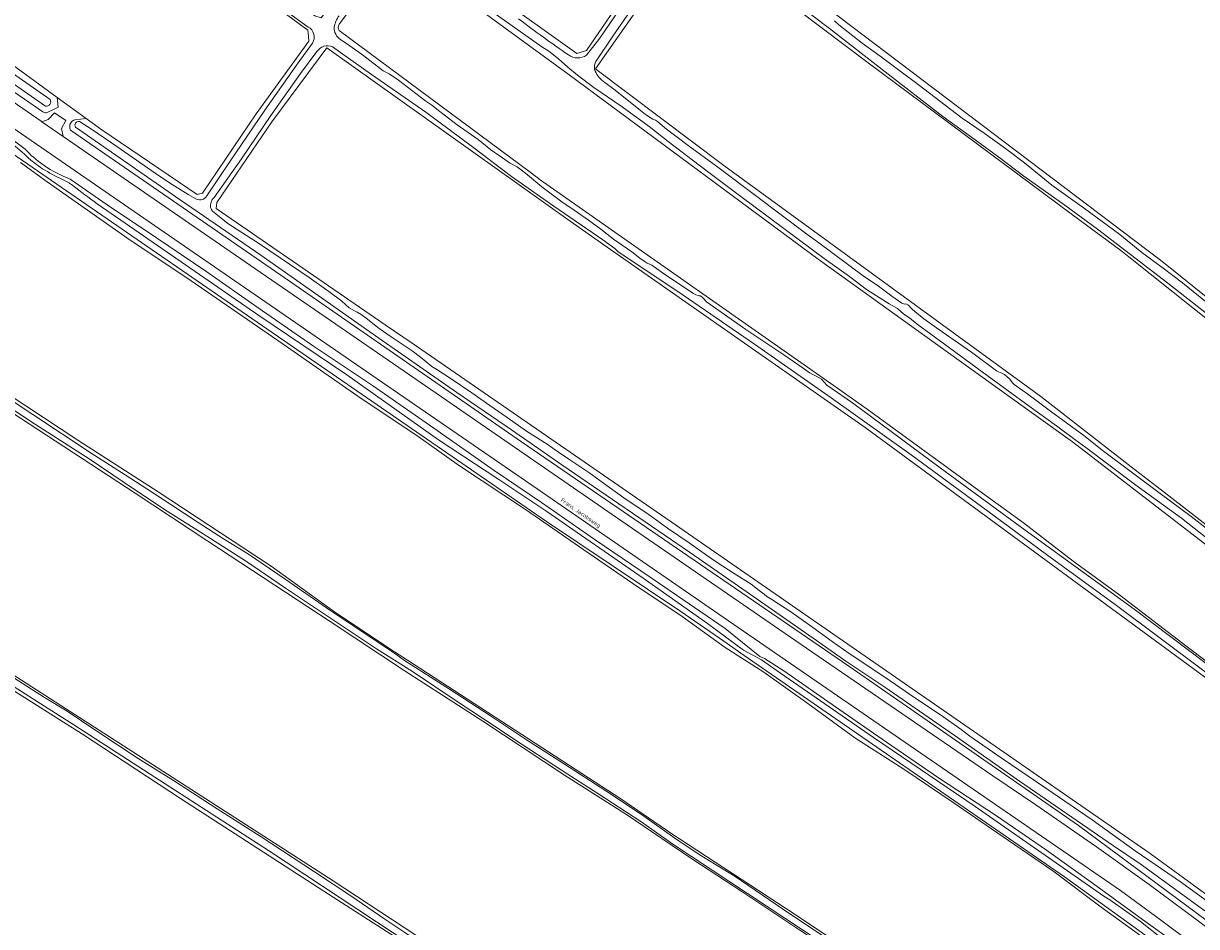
# Model space of a CAD drawing. Header units: metres. Extents: x 149984 to 156489, y 469398 to 478068.
# Tile 399 of 656: x 152536 to 152796, y 474247 to 474447. Entities that reach past the tile are written whole.
import ezdxf
from ezdxf.enums import TextEntityAlignment as Align

# ---------------------------------------------------------------- set-up
doc = ezdxf.new("R2010")
doc.units = ezdxf.units.M
doc.header["$LTSCALE"] = 0.75
for name, color, linetype, lineweight in [('B-WE-GR-GRAS-GV', 252, 'Continuous', 13), ('B-WE-OG-TERREIN_OEVER-GV', 252, 'Continuous', 18), ('B-WE-OG-TOPOGRAFIE-T18', 7, 'Continuous', 18), ('B-WE-OG-WATER-GV', 252, 'Continuous', 18), ('B-WE-OG-WATER_SLOOT-GV', 252, 'Continuous', 18), ('B-WE-OG-WEG-GV', 252, 'Continuous', 18), ('B-WE-VH-GESLOTENVERHARDING_BETON-GV', 252, 'Continuous', 18), ('B-WE-VH-HALFVERHARDING_PUIN-GV', 252, 'Continuous', 18)]:
    doc.layers.add(name, color=color, linetype=linetype, lineweight=lineweight)
doc.styles.add('NLCS-ISO-M500-T18', font='NLCS-ISO.ttf', dxfattribs={"height": 0.9})

msp = doc.modelspace()

# ---------------------------------------------------------------- linework, layer by layer
at = {"layer": 'B-WE-GR-GRAS-GV', "flags": 128}
for points in [[(152610.623, 474524.074), (152544.238, 474574.479), (152466.639, 474633.485), (152394.601, 474682.417), (152373.505, 474697.118), (152346.782, 474664.574), (152427.443, 474609.351), (152512.318, 474547.725), (152547.29, 474522.419), (152546.112, 474520.657), (152556.448, 474513.109), (152557.633, 474514.934), (152571.729, 474504.734), (152586.681, 474493.418), (152592.029, 474489.37), (152621.155, 474467.327), (152658.858, 474440.34), (152660.975, 474441.001), (152675.277, 474462.004), (152679.893, 474468.782)], [(152568.593, 474467.911), (152473.149, 474537.817), (152369.168, 474610.313), (152325.776, 474638.887), (152297.995, 474600.655), (152379.751, 474544.696), (152465.741, 474485.429), (152530.696, 474440.053), (152543.696, 474430.585), (152550.125, 474425.902), (152553.582, 474423.384), (152574.69, 474409.075), (152575.913, 474409.34), (152587.82, 474426.967), (152599.488, 474443.096), (152599.277, 474444.99), (152599.223, 474445.477), (152594.77, 474448.738), (152586.833, 474454.214), (152573.442, 474463.952)], [(152268.56, 474540.209), (152267.031, 474541.295), (152263.135, 474543.535), (152260.832, 474544.86), (152259.955, 474543.859), (152259.14, 474542.927), (152234.689, 474500.241), (152234.812, 474500.134), (152236.269, 474498.872), (152236.576, 474498.606), (152241.922, 474494.841), (152259.964, 474482.134), (152329.48, 474434.9), (152418.323, 474377.622), (152505.67, 474320.751), (152592.786, 474264.705), (152604.853, 474256.942), (152683.492, 474205.242), (152714.191, 474185.572), (152729.799, 474175.182), (152733.251, 474172.984), (152734.92, 474172.317), (152739.608, 474178.567), (152741.487, 474181.072)], [(152714.428, 474517.599), (152711.203, 474513.029), (152712.344, 474513.165), (152713.37, 474512.79), (152714.048, 474511.906), (152714.375, 474510.853), (152713.767, 474508.687), (152706.267, 474497.595), (152698.537, 474486.684), (152688.246, 474471.746), (152714.283, 474450.431), (152787.837, 474394.736), (152790.261, 474392.788), (152816.503, 474371.703), (152848.427, 474346.053), (152877.399, 474321.844), (152892.48, 474340.894), (152908.965, 474362.35), (152909.149, 474362.59)], [(152678.508, 474459.081), (152662.951, 474436.938), (152663.063, 474436.854), (152691.394, 474415.507), (152761.641, 474364.31), (152781.676, 474348.747), (152789.295, 474342.829), (152836.915, 474305.837), (152851.53, 474293.698), (152853.831, 474291.933), (152864.016, 474304.744), (152875.585, 474319.526), (152873.406, 474320.796), (152871.301, 474322.246), (152851.864, 474338.124), (152825.142, 474360.138), (152781.159, 474395.238), (152779.632, 474396.457), (152768.384, 474404.821), (152723.408, 474438.262), (152686.785, 474465.916)], [(152837.623, 474275.674), (152839.825, 474274.087), (152851.788, 474289.365), (152851.993, 474289.622), (152851.731, 474289.83), (152845, 474294.613), (152814.457, 474318.911), (152768.652, 474354.256), (152760.11, 474360.392), (152712.296, 474394.738), (152660.791, 474432.903), (152657.13, 474435.616), (152619.163, 474463.397), (152617.869, 474462.825), (152613.378, 474456.6), (152611.674, 474454.144), (152606.163, 474446.859)], [(152606.198, 474445.405), (152648.471, 474414.01), (152650.994, 474412.135), (152651.442, 474411.803), (152715.656, 474366.782), (152723.144, 474361.532), (152747.877, 474343.502), (152757.804, 474336.265), (152768.803, 474327.837), (152779.116, 474320.241), (152794.066, 474308.809), (152806.058, 474299.725), (152825.141, 474284.671), (152828.194, 474282.471), (152837.623, 474275.674)], [(152797.923, 474302.147), (152722.747, 474357.431), (152666.258, 474396.854), (152657.342, 474403.199), (152603.42, 474441.569), (152591.259, 474425.182), (152579.055, 474407.289), (152578.946, 474405.982), (152616.384, 474380.185), (152622.319, 474376.094), (152680.678, 474335.868), (152785.85, 474262.975), (152813.765, 474242.641)], [(152783.82, 474244.719), (152775.013, 474251.132), (152764.325, 474259.138), (152754.442, 474265.913), (152742.232, 474274.34), (152731.308, 474281.71), (152720.399, 474288.607), (152710.03, 474296.28), (152700.228, 474303.208), (152691.684, 474308.654), (152682.16, 474315.54), (152671.215, 474322.874), (152660.415, 474330.284), (152647.704, 474339.132), (152632.82, 474348.923), (152623.155, 474355.801), (152611.047, 474363.871), (152593.781, 474375.909), (152573.348, 474389.93), (152559.371, 474399.357), (152541.513, 474411.909), (152535.572, 474416.17)], [(152517.294, 474375.051), (152548.526, 474354.475), (152566.087, 474343.188), (152591.124, 474326.728), (152605.446, 474316.341), (152618.456, 474307.734), (152621.285, 474305.876), (152659.926, 474280.772), (152668.599, 474275.106), (152679.693, 474267.524), (152706.962, 474249.619), (152762.176, 474212.684), (152764.089, 474212.886), (152772.415, 474223.94)], [(152760.692, 474210.825), (152752.473, 474216.357), (152739.31, 474225.362), (152729.704, 474231.743), (152720.906, 474237.658), (152708.457, 474245.834), (152695.417, 474254.58), (152684.554, 474261.682), (152675.366, 474267.898), (152670.243, 474271.324), (152656.11, 474280.356), (152638.021, 474292.33), (152620.565, 474303.587), (152604.202, 474314.428), (152577.083, 474332.258), (152560.979, 474342.87), (152541.315, 474355.699), (152524.19, 474366.905)], [(152731.393, 474170.93), (152722.686, 474176.605), (152707.295, 474186.721), (152691.811, 474196.445), (152675.952, 474207.1), (152661.898, 474216.488), (152654.804, 474221.028), (152643.428, 474228.413), (152631.26, 474236.443), (152621.5, 474242.612), (152602.777, 474254.687), (152571.035, 474275.174), (152549.307, 474289.424), (152522.965, 474306.081)]]:
    msp.add_lwpolyline(points, dxfattribs=at)
at = {"layer": 'B-WE-GR-GRAS-GV'}
msp.add_lwpolyline([(152606.163, 474446.859, 0.2744905), (152606.198, 474445.405)], format="xyb", dxfattribs=at)
at = {"layer": 'B-WE-OG-TERREIN_OEVER-GV', "flags": 128}
for points in [[(152675.277, 474462.004), (152660.975, 474441.001), (152658.858, 474440.34), (152621.155, 474467.327), (152592.029, 474489.37), (152586.681, 474493.418), (152571.729, 474504.734), (152557.633, 474514.934), (152556.448, 474513.109), (152555.263, 474511.284), (152584.473, 474489.761), (152589.136, 474486.325), (152614.807, 474467.409), (152615.072, 474465.16), (152609.882, 474458.472), (152602.934, 474449.226), (152602.173, 474448.266), (152600.784, 474448.663), (152593.012, 474454.517), (152581.337, 474462.19), (152575.647, 474466.117), (152574.766, 474466.319)], [(152435.46, 474500), (152540.49, 474427.44), (152541.05, 474427.21), (152541.29, 474427.17), (152542.442, 474427.722), (152543.94, 474428.44), (152543.696, 474430.585), (152530.696, 474440.053)], [(152734.612, 474171.71), (152734.92, 474172.317), (152733.251, 474172.984), (152729.799, 474175.182), (152714.191, 474185.572), (152683.492, 474205.242), (152604.853, 474256.942), (152592.786, 474264.705), (152505.67, 474320.751), (152418.323, 474377.622), (152329.48, 474434.9), (152259.964, 474482.134), (152241.922, 474494.841)], [(152686.785, 474465.916), (152723.408, 474438.262), (152768.384, 474404.821), (152779.632, 474396.457), (152781.159, 474395.238), (152825.142, 474360.138), (152851.864, 474338.124), (152871.301, 474322.246), (152873.406, 474320.796), (152875.585, 474319.526), (152877.399, 474321.844), (152848.427, 474346.053), (152816.503, 474371.703), (152790.261, 474392.788), (152787.837, 474394.736), (152714.283, 474450.431)], [(152873.9, 474321.128), (152870.555, 474323.851), (152862.037, 474330.933), (152853.514, 474337.737), (152844.535, 474345.078), (152831.711, 474355.677), (152820.691, 474364.958), (152810.641, 474372.843), (152800.67, 474380.844), (152789.764, 474389.417), (152774.159, 474401.413), (152766.917, 474406.694), (152757.844, 474413.122), (152752.362, 474417.377), (152747.062, 474421.22), (152739.902, 474426.348), (152727.112, 474436.295), (152714.783, 474445.846), (152699.14, 474457.743), (152688.009, 474466.416)], [(152599.288, 474446.206), (152592.553, 474451.036), (152581.171, 474459.061), (152574.055, 474463.942)], [(152606.163, 474446.859), (152611.674, 474454.144), (152613.378, 474456.6), (152617.869, 474462.825), (152619.163, 474463.397), (152657.13, 474435.616), (152660.791, 474432.903), (152712.296, 474394.738), (152760.11, 474360.392), (152768.652, 474354.256), (152814.457, 474318.911), (152845, 474294.613), (152851.731, 474289.83), (152851.993, 474289.622), (152853.831, 474291.933), (152851.53, 474293.698), (152836.915, 474305.837), (152789.295, 474342.829), (152781.676, 474348.747), (152761.641, 474364.31), (152691.394, 474415.507), (152663.063, 474436.854), (152662.951, 474436.938), (152678.508, 474459.081)], [(152660.989, 474439.991), (152663.928, 474443.724), (152673.462, 474457.74), (152675.455, 474460.831), (152676.757, 474461.547), (152678.202, 474460.347), (152676.801, 474457.973), (152674.334, 474455.113), (152666.816, 474444.188), (152663.05, 474438.576)], [(152785.996, 474244.015), (152766.877, 474257.795), (152695.922, 474306.901), (152691.375, 474310.049), (152681.865, 474316.63), (152652.13, 474336.58), (152578.047, 474387.663), (152542.452, 474412.152), (152537.179, 474415.779), (152478.676, 474456.029)], [(152808.584, 474324.83), (152792.77, 474337.313), (152782.658, 474344.673), (152771.617, 474352.963), (152769.171, 474354.765), (152765.118, 474357.804), (152759.084, 474362.169), (152749.768, 474368.955), (152740.305, 474375.892), (152734.201, 474380.351), (152732.528, 474381.739), (152731.302, 474382.586), (152729.855, 474383.801), (152728.032, 474384.839), (152723.013, 474388.015), (152719.237, 474390.874), (152713.631, 474394.873), (152705.014, 474401.316), (152694.857, 474408.865), (152688.387, 474413.749), (152684.408, 474416.749), (152679.035, 474420.852), (152674.845, 474424.116), (152668.872, 474428.484), (152662.622, 474432.764), (152658.997, 474435.539), (152656.823, 474437.326), (152654.804, 474439.143), (152652.608, 474440.82), (152651.073, 474441.817), (152634.882, 474453.31)], [(152594.77, 474448.738), (152599.223, 474445.477), (152599.277, 474444.99), (152599.488, 474443.096), (152587.82, 474426.967), (152575.913, 474409.34), (152574.69, 474409.075), (152553.582, 474423.384), (152550.125, 474425.902), (152547.64, 474425.62), (152547.39, 474425.56), (152547.03, 474425.34), (152546.85, 474425.19), (152546.63, 474424.81), (152546.53, 474424.63), (152546.48, 474424.27), (152546.48, 474423.73), (152546.64, 474423.37), (152595.38, 474389.71), (152646.54, 474354.28), (152719.09, 474304.53), (152770, 474269.2), (152842.6, 474215.35)], [(152715.892, 474447.606), (152716.888, 474446.702), (152722.027, 474442.605), (152726.05, 474439.715), (152734.492, 474433.464), (152744.216, 474426.015), (152749.073, 474422.649), (152753.812, 474419.267), (152758.044, 474416.077), (152764.1, 474411.137), (152771.272, 474406.005), (152779.168, 474400.223), (152784.009, 474396.25), (152788.744, 474392.725), (152792.993, 474389.472), (152799.29, 474384.372)], [(152763.716, 474212.311), (152764.089, 474212.886), (152762.176, 474212.684), (152706.962, 474249.619), (152679.693, 474267.524), (152668.599, 474275.106), (152659.926, 474280.772), (152621.285, 474305.876), (152618.456, 474307.734), (152605.446, 474316.341), (152591.124, 474326.728), (152566.087, 474343.188), (152548.526, 474354.475), (152517.294, 474375.051), (152500.321, 474386.312), (152477.581, 474402.035), (152455.975, 474415.74), (152447.416, 474421.465), (152444.489, 474423.377), (152438.492, 474427.627), (152428.803, 474434.197), (152418.808, 474440.594), (152409.517, 474446.219)], [(152837.623, 474275.674), (152828.194, 474282.471), (152825.141, 474284.671), (152806.058, 474299.725), (152794.066, 474308.809), (152779.116, 474320.241), (152768.803, 474327.837), (152757.804, 474336.265), (152747.877, 474343.502), (152723.144, 474361.532), (152715.656, 474366.782), (152651.442, 474411.803), (152650.994, 474412.135), (152648.471, 474414.01), (152606.198, 474445.405)], [(152576.841, 474408.788), (152582.04, 474416.452), (152589.711, 474427.739), (152597.115, 474438.302), (152600.253, 474442.66)], [(152930.163, 474171.123), (152923.962, 474159.92), (152920.788, 474159.788), (152869.194, 474199.607), (152863.981, 474203.57), (152813.765, 474242.641), (152785.85, 474262.975), (152680.678, 474335.868), (152622.319, 474376.094), (152616.384, 474380.185), (152578.946, 474405.982), (152579.055, 474407.289), (152591.259, 474425.182), (152603.42, 474441.569), (152657.342, 474403.199), (152666.258, 474396.854), (152722.747, 474357.431), (152797.923, 474302.147), (152799.741, 474300.81), (152808.553, 474293.689), (152835.573, 474271.855)], [(152835.578, 474273.002), (152831.264, 474276.377), (152817.259, 474287.923), (152797.712, 474303.482), (152778.133, 474318.189), (152762.892, 474329.251), (152749.856, 474338.899), (152732.921, 474351.339), (152715.205, 474364.024), (152698.212, 474375.937), (152682.399, 474386.75), (152667.916, 474396.41), (152667.242, 474397.112), (152664.6, 474399.05), (152653.76, 474406.481), (152644.373, 474413.068), (152636.027, 474419.405), (152625.344, 474427.352), (152613.354, 474435.701), (152604.729, 474441.804)], [(152606.464, 474443.447), (152608.512, 474442.055), (152611.625, 474439.793), (152615.953, 474436.522), (152617.263, 474435.838), (152619.341, 474434.408), (152623.153, 474431.496), (152625.347, 474429.763), (152626.7, 474428.916), (152628.515, 474427.499), (152632.294, 474424.534), (152636.938, 474421.258), (152639.775, 474418.953), (152641.238, 474417.983), (152641.86, 474417.562), (152643.948, 474416.093), (152645.634, 474415.177), (152647.484, 474413.841), (152651.079, 474410.792), (152655.48, 474407.478), (152658.268, 474405.576), (152661.435, 474403.424), (152664.132, 474401.383), (152666.957, 474399.18), (152671.049, 474396.347), (152672.812, 474394.943), (152673.77, 474394.288), (152674.402, 474393.887), (152675.427, 474393.416), (152678.533, 474391.18), (152684.706, 474387.13), (152685.188, 474386.851), (152685.685, 474386.664), (152685.908, 474386.633), (152686.148, 474386.591), (152686.525, 474386.387), (152686.81, 474386.128), (152687.574, 474385.253), (152696.26, 474379.183), (152704.714, 474373.559), (152708.949, 474370.563), (152709.856, 474369.903), (152710.488, 474369.527), (152711.088, 474369.183), (152711.891, 474368.821), (152712.529, 474368.476), (152713.039, 474368.182), (152713.668, 474367.399), (152714.244, 474366.839), (152719.906, 474362.903), (152739.296, 474348.483), (152758.167, 474334.699), (152782.347, 474317.166), (152798.23, 474305.132)], [(152529.599, 474438.893), (152538.472, 474432.744), (152542.129, 474430.133)], [(152601.253, 474440.779), (152597.612, 474435.918), (152591.054, 474426.592), (152584.533, 474417.018), (152578.445, 474408.427)], [(152541.076, 474428.675), (152532.554, 474434.624)], [(152664.703, 474434.152), (152667.345, 474432.231), (152672.551, 474428.023), (152673.675, 474427.11), (152674.481, 474426.488), (152675.69, 474425.794), (152676.251, 474425.545), (152676.72, 474425.284), (152678.341, 474423.868), (152683.517, 474419.937), (152689.761, 474415.393), (152698.691, 474408.663), (152709.776, 474400.307), (152712.178, 474398.623), (152715.606, 474396.002), (152722.58, 474390.8), (152725.368, 474388.95), (152728.654, 474386.538), (152730.854, 474384.974), (152731.473, 474384.779), (152731.65, 474384.808), (152731.846, 474384.782), (152732.174, 474384.658), (152732.392, 474384.452), (152732.753, 474384.038), (152733.125, 474383.671), (152733.719, 474383.114), (152735.686, 474381.556), (152739.802, 474378.636), (152746.302, 474374.134), (152751.797, 474369.979), (152752.274, 474369.776), (152753.014, 474369.459), (152753.608, 474369.144), (152754.126, 474368.752), (152754.7, 474368.209), (152755.022, 474367.878), (152755.382, 474367.369), (152755.746, 474366.952), (152756.21, 474366.586), (152758.75, 474364.81), (152763.767, 474361.021), (152771.126, 474355.677), (152775.507, 474352.18), (152781.619, 474347.622), (152788.102, 474342.82), (152794.956, 474337.676), (152801.573, 474332.524)], [(152797.957, 474250.274), (152783.643, 474260.711), (152777.738, 474264.707), (152756.924, 474279.021), (152742.431, 474289.219), (152727.103, 474299.895), (152718.455, 474305.621), (152711.895, 474310.213), (152694.659, 474322.261), (152683.804, 474329.775), (152655.474, 474349.159), (152644.322, 474356.912), (152632.214, 474365.202), (152614.978, 474377.25), (152588.855, 474395.619), (152570.963, 474407.905), (152547.746, 474424.035)], [(152548.623, 474425.225), (152551.507, 474423.396), (152556.901, 474419.752), (152566.394, 474413.108), (152569.208, 474411.301), (152572.751, 474409.1), (152574.549, 474408.061)], [(152536.588, 474419.142), (152531.672, 474422.836)], [(152535.572, 474416.17), (152541.513, 474411.909), (152559.371, 474399.357), (152573.348, 474389.93), (152593.781, 474375.909), (152611.047, 474363.871), (152623.155, 474355.801), (152632.82, 474348.923), (152647.704, 474339.132), (152660.415, 474330.284), (152671.215, 474322.874), (152682.16, 474315.54), (152691.684, 474308.654), (152700.228, 474303.208), (152710.03, 474296.28), (152720.399, 474288.607), (152731.308, 474281.71), (152742.232, 474274.34), (152754.442, 474265.913), (152764.325, 474259.138), (152775.013, 474251.132), (152783.82, 474244.719)], [(152791.78, 474242.9), (152784.17, 474248.38), (152773.27, 474256.27), (152762.87, 474263.74), (152751.82, 474271.37), (152738.94, 474279.74), (152727.47, 474287.68), (152716.15, 474295.53), (152704.72, 474303.51), (152700.38, 474306.21), (152699.349, 474306.703), (152691.68, 474312.86), (152676.92, 474323.01), (152662.86, 474332.55), (152650.99, 474340.78), (152640.49, 474347.89), (152626.43, 474357.81), (152613.58, 474366.74), (152600.52, 474375.43), (152588.23, 474383.96), (152576.62, 474392.07), (152565.69, 474399.48), (152554.78, 474406.8), (152546.56, 474412.45), (152545.03, 474413.18)], [(152552.548, 474407.037), (152588.617, 474382.14), (152607.881, 474369.138), (152628.218, 474354.705), (152641.578, 474345.878), (152652.194, 474338.781), (152673.546, 474324.05), (152687.8, 474313.97), (152695.792, 474308.066), (152699.728, 474305.919), (152703.963, 474302.996), (152724.539, 474288.742), (152747.083, 474273.415), (152775.571, 474253.568), (152776.948, 474252.76), (152783.704, 474247.912), (152788.761, 474243.908), (152793.141, 474240.357)], [(152578.813, 474404.781), (152581.502, 474402.638), (152588.723, 474398.005), (152599.517, 474390.665), (152603.886, 474387.562), (152606.771, 474385.424), (152608.414, 474383.994), (152609.569, 474383.291), (152610.197, 474383.026), (152611.018, 474382.486), (152612.185, 474381.634), (152615.002, 474379.363), (152617.7, 474377.523), (152622.38, 474374.399), (152624.183, 474373.029), (152626.734, 474370.974), (152627.831, 474370.265), (152630.749, 474368.368), (152635.561, 474365.131), (152639.583, 474362.341), (152643.408, 474359.665), (152647.668, 474356.63), (152652.224, 474353.758), (152654.801, 474351.969), (152657.534, 474350.14), (152661.463, 474347.453), (152664.723, 474345.117), (152669.242, 474341.871), (152674.829, 474338.065), (152678.956, 474335.11), (152683.717, 474331.872), (152687.56, 474329.104), (152689.9, 474327.513), (152693.683, 474325.101), (152697.472, 474322.712), (152699.241, 474321.335), (152700.305, 474320.493), (152700.947, 474319.981), (152702.062, 474319.272), (152706.273, 474316.541), (152710.339, 474313.663), (152715.373, 474309.966), (152719.175, 474307.324), (152724.64, 474303.729), (152728.268, 474301.293), (152733.746, 474297.48), (152739.628, 474293.564), (152743.948, 474290.519), (152745.897, 474288.994), (152752.848, 474284.194), (152762.774, 474277.503), (152773.024, 474270.441), (152782.525, 474263.626), (152792.833, 474256.582), (152802.347, 474249.607)], [(152731.819, 474171.112), (152726.368, 474174.894), (152716.629, 474181.372), (152706.059, 474188.254), (152697.41, 474193.641), (152690.949, 474197.84), (152686.492, 474200.923), (152662.224, 474216.879), (152637.139, 474233.176), (152618.392, 474245.293), (152590.505, 474263.657), (152567.601, 474278.415), (152547.361, 474291.541), (152527.619, 474304.119), (152514.124, 474312.732), (152502.254, 474320.743), (152499.093, 474322.957), (152442.222, 474360.044), (152389.888, 474393.547), (152377.133, 474401.275)], [(152524.677, 474369.342), (152538.29, 474360.324), (152551.238, 474351.776), (152558.725, 474346.917), (152563.552, 474343.818), (152568.857, 474340.398), (152574.923, 474336.343), (152580.56, 474332.749), (152586.075, 474329.318), (152594.229, 474323.806), (152604.295, 474316.759), (152611.889, 474311.795), (152618.741, 474307.181), (152620.664, 474305.767), (152630.641, 474299.463), (152639.733, 474293.52), (152647.645, 474288.209), (152655.892, 474282.958), (152665.264, 474276.929), (152673.173, 474271.646), (152680.544, 474266.401), (152685.932, 474262.785), (152693.884, 474257.938), (152704.434, 474250.724), (152716.668, 474242.532)], [(152524.19, 474366.905), (152541.315, 474355.699), (152560.979, 474342.87), (152577.083, 474332.258), (152604.202, 474314.428), (152620.565, 474303.587), (152638.021, 474292.33), (152656.11, 474280.356), (152670.243, 474271.324), (152675.366, 474267.898), (152684.554, 474261.682), (152695.417, 474254.58), (152708.457, 474245.834), (152720.906, 474237.658), (152729.704, 474231.743), (152739.31, 474225.362), (152752.473, 474216.357), (152760.692, 474210.825)], [(152762.044, 474210.523), (152758.865, 474212.997), (152680.09, 474265.106), (152679.562, 474265.453), (152672.975, 474270.119), (152663.481, 474276.306), (152655.431, 474281.488), (152646.486, 474287.331), (152638.607, 474292.578), (152632.133, 474296.84), (152622.427, 474303.317), (152614.448, 474308.38), (152604.065, 474315.284), (152594.321, 474321.851), (152585.407, 474327.858), (152576.035, 474333.837), (152567.469, 474339.276), (152558.567, 474345.239), (152551.003, 474350.356), (152538.659, 474358.224), (152526.406, 474366.327)], [(152522.965, 474306.081), (152549.307, 474289.424), (152571.035, 474275.174), (152602.777, 474254.687), (152621.5, 474242.612), (152631.26, 474236.443), (152643.428, 474228.413), (152654.804, 474221.028), (152661.898, 474216.488), (152675.952, 474207.1), (152691.811, 474196.445), (152707.295, 474186.721), (152722.686, 474176.605), (152731.393, 474170.93)], [(152534.118, 474301.938), (152540.903, 474297.582), (152545.912, 474294.543), (152552.237, 474290.274), (152561.657, 474284.03), (152569.48, 474279.206), (152579.124, 474272.925), (152588.864, 474266.675), (152600.697, 474258.929), (152608.784, 474253.627), (152616.32, 474248.461), (152625.162, 474242.536)]]:
    msp.add_lwpolyline(points, dxfattribs=at)
at = {"layer": 'B-WE-OG-TERREIN_OEVER-GV'}
for points in [[(152606.176, 474448.714, 0.1274973), (152605.065, 474446.129)], [(152606.198, 474445.405, -0.2744905), (152606.163, 474446.859)], [(152645.942, 474447.984, 0.0115047), (152656.979, 474440.018)], [(152600.253, 474442.66, 0.4472695), (152599.288, 474446.206)], [(152605.065, 474446.129, 0.2714659), (152606.464, 474443.447)], [(152604.729, 474441.804, 0.3655884), (152601.253, 474440.779)], [(152656.979, 474440.018, 0.3304192), (152660.989, 474439.991)], [(152663.05, 474438.576, 0.1553897), (152662.747, 474436.817)], [(152662.747, 474436.817, 0.1487858), (152664.703, 474434.152)], [(152542.129, 474430.133, -0.6672739), (152541.076, 474428.675)], [(152528.574, 474423.781, -0.0577245), (152536.937, 474417.556)], [(152547.746, 474424.035, -0.6683974), (152548.623, 474425.225)], [(152545.03, 474413.18, -0.1052832), (152536.588, 474419.142)], [(152536.937, 474417.556, 0.0451073), (152538.71, 474416.07)], [(152538.71, 474416.07, 0.0384835), (152540.468, 474414.798)], [(152540.468, 474414.798, 0.0291997), (152544.856, 474412.403)], [(152544.856, 474412.403, -0.0630322), (152547.136, 474411.09)], [(152547.136, 474411.09, 0.0079868), (152552.548, 474407.037)], [(152574.549, 474408.061, 0.4107502), (152576.841, 474408.788)], [(152578.445, 474408.427, 0.221083), (152577.691, 474406.18)], [(152577.691, 474406.18, 0.167202), (152578.813, 474404.781)]]:
    msp.add_lwpolyline(points, format="xyb", dxfattribs=at)
at = {"layer": 'B-WE-OG-WATER-GV', "flags": 128}
for points in [[(152688.009, 474466.416), (152699.14, 474457.743), (152714.783, 474445.846), (152727.112, 474436.295), (152739.902, 474426.348), (152747.062, 474421.22), (152752.362, 474417.377), (152757.844, 474413.122), (152766.917, 474406.694), (152774.159, 474401.413), (152789.764, 474389.417), (152800.67, 474380.844), (152810.641, 474372.843), (152820.691, 474364.958), (152831.711, 474355.677), (152844.535, 474345.078), (152853.514, 474337.737), (152862.037, 474330.933), (152870.555, 474323.851), (152873.9, 474321.128)], [(152574.055, 474463.942), (152581.171, 474459.061), (152592.553, 474451.036), (152599.288, 474446.206)], [(152663.05, 474438.576), (152666.816, 474444.188), (152674.334, 474455.113), (152676.801, 474457.973), (152678.202, 474460.347), (152676.757, 474461.547), (152675.455, 474460.831), (152673.462, 474457.74), (152663.928, 474443.724), (152660.989, 474439.991)], [(152634.882, 474453.31), (152651.073, 474441.817), (152652.608, 474440.82), (152654.804, 474439.143), (152656.823, 474437.326), (152658.997, 474435.539), (152662.622, 474432.764), (152668.872, 474428.484), (152674.845, 474424.116), (152679.035, 474420.852), (152684.408, 474416.749), (152688.387, 474413.749), (152694.857, 474408.865), (152705.014, 474401.316), (152713.631, 474394.873), (152719.237, 474390.874), (152723.013, 474388.015), (152728.032, 474384.839), (152729.855, 474383.801), (152731.302, 474382.586), (152732.528, 474381.739), (152734.201, 474380.351), (152740.305, 474375.892), (152749.768, 474368.955), (152759.084, 474362.169), (152765.118, 474357.804), (152769.171, 474354.765), (152771.617, 474352.963), (152782.658, 474344.673), (152792.77, 474337.313), (152808.584, 474324.83)], [(152799.29, 474384.372), (152792.993, 474389.472), (152788.744, 474392.725), (152784.009, 474396.25), (152779.168, 474400.223), (152771.272, 474406.005), (152764.1, 474411.137), (152758.044, 474416.077), (152753.812, 474419.267), (152749.073, 474422.649), (152744.216, 474426.015), (152734.492, 474433.464), (152726.05, 474439.715), (152722.027, 474442.605), (152716.888, 474446.702), (152715.892, 474447.606)], [(152600.253, 474442.66), (152597.115, 474438.302), (152589.711, 474427.739), (152582.04, 474416.452), (152576.841, 474408.788)], [(152604.729, 474441.804), (152613.354, 474435.701), (152625.344, 474427.352), (152636.027, 474419.405), (152644.373, 474413.068), (152653.76, 474406.481), (152664.6, 474399.05), (152667.242, 474397.112), (152667.916, 474396.41), (152682.399, 474386.75), (152698.212, 474375.937), (152715.205, 474364.024), (152732.921, 474351.339), (152749.856, 474338.899), (152762.892, 474329.251), (152778.133, 474318.189), (152797.712, 474303.482), (152817.259, 474287.923), (152831.264, 474276.377), (152835.578, 474273.002)], [(152798.23, 474305.132), (152782.347, 474317.166), (152758.167, 474334.699), (152739.296, 474348.483), (152719.906, 474362.903), (152714.244, 474366.839), (152713.668, 474367.399), (152713.039, 474368.182), (152712.529, 474368.476), (152711.891, 474368.821), (152711.088, 474369.183), (152710.488, 474369.527), (152709.856, 474369.903), (152708.949, 474370.563), (152704.714, 474373.559), (152696.26, 474379.183), (152687.574, 474385.253), (152686.81, 474386.128), (152686.525, 474386.387), (152686.148, 474386.591), (152685.908, 474386.633), (152685.685, 474386.664), (152685.188, 474386.851), (152684.706, 474387.13), (152678.533, 474391.18), (152675.427, 474393.416), (152674.402, 474393.887), (152673.77, 474394.288), (152672.812, 474394.943), (152671.049, 474396.347), (152666.957, 474399.18), (152664.132, 474401.383), (152661.435, 474403.424), (152658.268, 474405.576), (152655.48, 474407.478), (152651.079, 474410.792), (152647.484, 474413.841), (152645.634, 474415.177), (152643.948, 474416.093), (152641.86, 474417.562), (152641.238, 474417.983), (152639.775, 474418.953), (152636.938, 474421.258), (152632.294, 474424.534), (152628.515, 474427.499), (152626.7, 474428.916), (152625.347, 474429.763), (152623.153, 474431.496), (152619.341, 474434.408), (152617.263, 474435.838), (152615.953, 474436.522), (152611.625, 474439.793), (152608.512, 474442.055), (152606.464, 474443.447)], [(152578.445, 474408.427), (152584.533, 474417.018), (152591.054, 474426.592), (152597.612, 474435.918), (152601.253, 474440.779)], [(152801.573, 474332.524), (152794.956, 474337.676), (152788.102, 474342.82), (152781.619, 474347.622), (152775.507, 474352.18), (152771.126, 474355.677), (152763.767, 474361.021), (152758.75, 474364.81), (152756.21, 474366.586), (152755.746, 474366.952), (152755.382, 474367.369), (152755.022, 474367.878), (152754.7, 474368.209), (152754.126, 474368.752), (152753.608, 474369.144), (152753.014, 474369.459), (152752.274, 474369.776), (152751.797, 474369.979), (152746.302, 474374.134), (152739.802, 474378.636), (152735.686, 474381.556), (152733.719, 474383.114), (152733.125, 474383.671), (152732.753, 474384.038), (152732.392, 474384.452), (152732.174, 474384.658), (152731.846, 474384.782), (152731.65, 474384.808), (152731.473, 474384.779), (152730.854, 474384.974), (152728.654, 474386.538), (152725.368, 474388.95), (152722.58, 474390.8), (152715.606, 474396.002), (152712.178, 474398.623), (152709.776, 474400.307), (152698.691, 474408.663), (152689.761, 474415.393), (152683.517, 474419.937), (152678.341, 474423.868), (152676.72, 474425.284), (152676.251, 474425.545), (152675.69, 474425.794), (152674.481, 474426.488), (152673.675, 474427.11), (152672.551, 474428.023), (152667.345, 474432.231), (152664.703, 474434.152)], [(152547.746, 474424.035), (152570.963, 474407.905), (152588.855, 474395.619), (152614.978, 474377.25), (152632.214, 474365.202), (152644.322, 474356.912), (152655.474, 474349.159), (152683.804, 474329.775), (152694.659, 474322.261), (152711.895, 474310.213), (152718.455, 474305.621), (152727.103, 474299.895), (152742.431, 474289.219), (152756.924, 474279.021), (152777.738, 474264.707), (152783.643, 474260.711), (152797.957, 474250.274)], [(152574.549, 474408.061), (152572.751, 474409.1), (152569.208, 474411.301), (152566.394, 474413.108), (152556.901, 474419.752), (152551.507, 474423.396), (152548.623, 474425.225)], [(152802.347, 474249.607), (152792.833, 474256.582), (152782.525, 474263.626), (152773.024, 474270.441), (152762.774, 474277.503), (152752.848, 474284.194), (152745.897, 474288.994), (152743.948, 474290.519), (152739.628, 474293.564), (152733.746, 474297.48), (152728.268, 474301.293), (152724.64, 474303.729), (152719.175, 474307.324), (152715.373, 474309.966), (152710.339, 474313.663), (152706.273, 474316.541), (152702.062, 474319.272), (152700.947, 474319.981), (152700.305, 474320.493), (152699.241, 474321.335), (152697.472, 474322.712), (152693.683, 474325.101), (152689.9, 474327.513), (152687.56, 474329.104), (152683.717, 474331.872), (152678.956, 474335.11), (152674.829, 474338.065), (152669.242, 474341.871), (152664.723, 474345.117), (152661.463, 474347.453), (152657.534, 474350.14), (152654.801, 474351.969), (152652.224, 474353.758), (152647.668, 474356.63), (152643.408, 474359.665), (152639.583, 474362.341), (152635.561, 474365.131), (152630.749, 474368.368), (152627.831, 474370.265), (152626.734, 474370.974), (152624.183, 474373.029), (152622.38, 474374.399), (152617.7, 474377.523), (152615.002, 474379.363), (152612.185, 474381.634), (152611.018, 474382.486), (152610.197, 474383.026), (152609.569, 474383.291), (152608.414, 474383.994), (152606.771, 474385.424), (152603.886, 474387.562), (152599.517, 474390.665), (152588.723, 474398.005), (152581.502, 474402.638), (152578.813, 474404.781)]]:
    msp.add_lwpolyline(points, dxfattribs=at)
at = {"layer": 'B-WE-OG-WATER-GV'}
for points in [[(152605.065, 474446.129, -0.1274973), (152606.176, 474448.714)], [(152656.979, 474440.018, -0.0115047), (152645.942, 474447.984)], [(152599.288, 474446.206, -0.4472695), (152600.253, 474442.66)], [(152606.464, 474443.447, -0.2714659), (152605.065, 474446.129)], [(152601.253, 474440.779, -0.3655884), (152604.729, 474441.804)], [(152660.989, 474439.991, -0.3304192), (152656.979, 474440.018)], [(152662.747, 474436.817, -0.1553897), (152663.05, 474438.576)], [(152664.703, 474434.152, -0.1487858), (152662.747, 474436.817)], [(152548.623, 474425.225, 0.6683974), (152547.746, 474424.035)], [(152576.841, 474408.788, -0.4107502), (152574.549, 474408.061)], [(152577.691, 474406.18, -0.221083), (152578.445, 474408.427)], [(152578.813, 474404.781, -0.167202), (152577.691, 474406.18)]]:
    msp.add_lwpolyline(points, format="xyb", dxfattribs=at)
at = {"layer": 'B-WE-OG-WATER_SLOOT-GV', "flags": 128}
for points in [[(152478.676, 474456.029), (152537.179, 474415.779), (152542.452, 474412.152), (152578.047, 474387.663), (152652.13, 474336.58), (152681.865, 474316.63), (152691.375, 474310.049), (152695.922, 474306.901), (152766.877, 474257.795), (152785.996, 474244.015), (152786.446, 474243.69), (152790.156, 474240.102)], [(152542.129, 474430.133), (152538.472, 474432.744), (152529.599, 474438.893)], [(152532.554, 474434.624), (152541.076, 474428.675)], [(152793.141, 474240.357), (152788.761, 474243.908), (152783.704, 474247.912), (152776.948, 474252.76), (152775.571, 474253.568), (152747.083, 474273.415), (152724.539, 474288.742), (152703.963, 474302.996), (152699.728, 474305.919), (152695.792, 474308.066), (152687.8, 474313.97), (152673.546, 474324.05), (152652.194, 474338.781), (152641.578, 474345.878), (152628.218, 474354.705), (152607.881, 474369.138), (152588.617, 474382.14), (152552.548, 474407.037)], [(152716.668, 474242.532), (152704.434, 474250.724), (152693.884, 474257.938), (152685.932, 474262.785), (152680.544, 474266.401), (152673.173, 474271.646), (152665.264, 474276.929), (152655.892, 474282.958), (152647.645, 474288.209), (152639.733, 474293.52), (152630.641, 474299.463), (152620.664, 474305.767), (152618.741, 474307.181), (152611.889, 474311.795), (152604.295, 474316.759), (152594.229, 474323.806), (152586.075, 474329.318), (152580.56, 474332.749), (152574.923, 474336.343), (152568.857, 474340.398), (152563.552, 474343.818), (152558.725, 474346.917), (152551.238, 474351.776), (152538.29, 474360.324), (152524.677, 474369.342)], [(152526.406, 474366.327), (152538.659, 474358.224), (152551.003, 474350.356), (152558.567, 474345.239), (152567.469, 474339.276), (152576.035, 474333.837), (152585.407, 474327.858), (152594.321, 474321.851), (152604.065, 474315.284), (152614.448, 474308.38), (152622.427, 474303.317), (152632.133, 474296.84), (152638.607, 474292.578), (152646.486, 474287.331), (152655.431, 474281.488), (152663.481, 474276.306), (152672.975, 474270.119), (152679.562, 474265.453), (152680.09, 474265.106), (152758.865, 474212.997), (152762.044, 474210.523)], [(152527.619, 474304.119), (152547.361, 474291.541), (152567.601, 474278.415), (152590.505, 474263.657), (152618.392, 474245.293), (152637.139, 474233.176), (152662.224, 474216.879), (152686.492, 474200.923), (152690.949, 474197.84), (152697.41, 474193.641), (152706.059, 474188.254), (152716.629, 474181.372), (152726.368, 474174.894), (152731.819, 474171.112)], [(152625.162, 474242.536), (152616.32, 474248.461), (152608.784, 474253.627), (152600.697, 474258.929), (152588.864, 474266.675), (152579.124, 474272.925), (152569.48, 474279.206), (152561.657, 474284.03), (152552.237, 474290.274), (152545.912, 474294.543), (152540.903, 474297.582), (152534.118, 474301.938)]]:
    msp.add_lwpolyline(points, dxfattribs=at)
at = {"layer": 'B-WE-OG-WATER_SLOOT-GV'}
for points in [[(152541.076, 474428.675, 0.6672739), (152542.129, 474430.133)], [(152536.937, 474417.556, 0.0577245), (152528.574, 474423.781)], [(152538.71, 474416.07, -0.0451073), (152536.937, 474417.556)], [(152540.468, 474414.798, -0.0384835), (152538.71, 474416.07)], [(152544.856, 474412.403, -0.0291997), (152540.468, 474414.798)], [(152547.136, 474411.09, 0.0630322), (152544.856, 474412.403)], [(152552.548, 474407.037, -0.0079868), (152547.136, 474411.09)]]:
    msp.add_lwpolyline(points, format="xyb", dxfattribs=at)
at = {"layer": 'B-WE-OG-WEG-GV', "flags": 128}
for points in [[(152543.696, 474430.585), (152543.94, 474428.44), (152542.442, 474427.722), (152541.29, 474427.17), (152541.05, 474427.21), (152540.49, 474427.44), (152435.46, 474500), (152415.26, 474513.96), (152332.24, 474571.08), (152310.23, 474586.3), (152294.774, 474596.988)], [(152512.155, 474444.634), (152540.145, 474425.299), (152540.333, 474425.169), (152541.698, 474425.694), (152543.097, 474427.181), (152545.58, 474425.484), (152544.689, 474423.712), (152545.049, 474421.917), (152586.525, 474393.356), (152628.876, 474364.197), (152670.001, 474335.833), (152710.862, 474307.676), (152751.015, 474280.204), (152760.53, 474273.774), (152773.97, 474264.484), (152785.607, 474256.128), (152795.976, 474248.478), (152807.234, 474239.969)], [(152917.55, 474148.91), (152915.233, 474150.669), (152873.488, 474182.812), (152832.084, 474214.755), (152802.771, 474237.304), (152795.784, 474242.64), (152788.126, 474248.286), (152779.305, 474254.769), (152737.399, 474283.639), (152694.565, 474313.086), (152651.193, 474342.995), (152609.831, 474371.439), (152560.734, 474405.283), (152517.371, 474435.191)], [(152842.6, 474215.35), (152770, 474269.2), (152719.09, 474304.53), (152646.54, 474354.28), (152595.38, 474389.71), (152546.64, 474423.37), (152546.48, 474423.73), (152546.48, 474424.27), (152546.53, 474424.63), (152546.63, 474424.81), (152546.85, 474425.19), (152547.03, 474425.34), (152547.39, 474425.56), (152547.64, 474425.62), (152550.125, 474425.902), (152543.696, 474430.585)], [(152531.672, 474422.836), (152536.588, 474419.142)], [(152545.03, 474413.18), (152546.56, 474412.45), (152554.78, 474406.8), (152565.69, 474399.48), (152576.62, 474392.07), (152588.23, 474383.96), (152600.52, 474375.43), (152613.58, 474366.74), (152626.43, 474357.81), (152640.49, 474347.89), (152650.99, 474340.78), (152662.86, 474332.55), (152676.92, 474323.01), (152691.68, 474312.86), (152699.349, 474306.703), (152700.38, 474306.21), (152704.72, 474303.51), (152716.15, 474295.53), (152727.47, 474287.68), (152738.94, 474279.74), (152751.82, 474271.37), (152762.87, 474263.74), (152773.27, 474256.27), (152784.17, 474248.38), (152791.78, 474242.9)]]:
    msp.add_lwpolyline(points, dxfattribs=at)
at = {"layer": 'B-WE-OG-WEG-GV'}
msp.add_lwpolyline([(152536.588, 474419.142, 0.1052832), (152545.03, 474413.18)], format="xyb", dxfattribs=at)
at = {"layer": 'B-WE-VH-GESLOTENVERHARDING_BETON-GV', "flags": 128}
for points in [[(152807.234, 474239.969), (152795.976, 474248.478), (152785.607, 474256.128), (152773.97, 474264.484), (152760.53, 474273.774), (152751.015, 474280.204), (152710.862, 474307.676), (152670.001, 474335.833), (152628.876, 474364.197), (152586.525, 474393.356), (152545.049, 474421.917), (152540.333, 474425.169), (152540.145, 474425.299), (152512.155, 474444.634)], [(152517.371, 474435.191), (152560.734, 474405.283), (152609.831, 474371.439), (152651.193, 474342.995), (152694.565, 474313.086), (152737.399, 474283.639), (152779.305, 474254.769), (152788.126, 474248.286), (152795.784, 474242.64), (152802.771, 474237.304)]]:
    msp.add_lwpolyline(points, dxfattribs=at)
at = {"layer": 'B-WE-VH-HALFVERHARDING_PUIN-GV', "flags": 128}
msp.add_lwpolyline([(152545.58, 474425.484), (152543.097, 474427.181), (152541.698, 474425.694), (152540.333, 474425.169), (152545.049, 474421.917), (152544.689, 474423.712)], close=True, dxfattribs=at)

# ---------------------------------------------------------------- texts
at = {"layer": 'B-WE-OG-TOPOGRAFIE-T18', "style": 'NLCS-ISO-M500-T18'}
msp.add_text('Frans Jacobsweg', height=0.9, rotation=325.4, dxfattribs=at).set_placement((152659.633, 474338.42), align=Align.MIDDLE)

doc.saveas('drawing.dxf')
